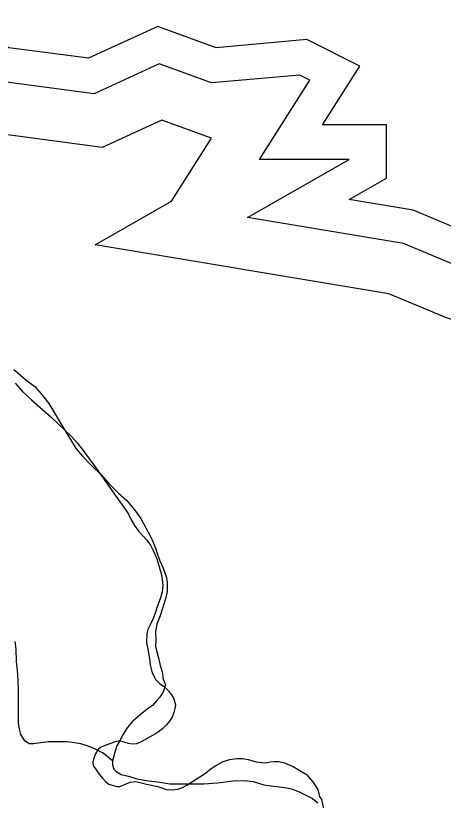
# Model space of a CAD drawing. Extents: x 2001466 to 2224147, y 644118 to 847247.
# Drawn here: x 2058868 to 2059677, y 760230 to 761713 of the extents above; entities that cross this region are included whole.
import ezdxf

# ---------------------------------------------------------------- set-up
doc = ezdxf.new("R2010")
doc.units = 0
for name, color, linetype in [('Exist Boundary Political City Limit New', 7, 'Continuous'), ('Exist Hydrographic Buffer Line', 7, 'Continuous'), ('Exist Hydrographic Lake Shore', 7, 'Continuous'), ('Exist Hydrographic Misc Water Feature', 7, 'Continuous'), ('Map Preparation Boundary City Limit Buffer Line', 7, 'Continuous')]:
    doc.layers.add(name, color=color, linetype=linetype)

msp = doc.modelspace()

# ---------------------------------------------------------------- linework, layer by layer
at = {"layer": 'Exist Boundary Political City Limit New'}
for points in [[(2058867.1, 761018.6), (2058880.8, 761003), (2058897.6, 760986.9), (2058934.6, 760954.7), (2058974, 760917.3), (2058984.2, 760905.5), (2058995.4, 760891), (2059021.6, 760855.7), (2059076.6, 760778.5), (2059081.1, 760770.8), (2059085.9, 760761.4), (2059092.8, 760749.4), (2059100.9, 760737.8), (2059108.2, 760729.7), (2059115.8, 760721.9), (2059122.9, 760712.3), (2059128.2, 760702.5), (2059135.1, 760686.3), (2059142.9, 760658.5), (2059145.2, 760647.1), (2059146.2, 760636), (2059144.9, 760624.1), (2059141.8, 760612.6), (2059137.5, 760600.7), (2059135.1, 760594), (2059132.6, 760585.4), (2059128.9, 760575.1), (2059124.4, 760565.2), (2059117.9, 760553), (2059115.8, 760545.5), (2059115.6, 760527.8), (2059118.6, 760512.3), (2059120.5, 760500.5), (2059120.8, 760499.1), (2059122.1, 760485.9), (2059126, 760471), (2059132.9, 760457.9), (2059140.2, 760451), (2059148.8, 760444.8), (2059157.2, 760436.7), (2059162.9, 760429.2), (2059167.1, 760421.8), (2059170.4, 760410.1), (2059169.2, 760403.3), (2059167.2, 760396.1), (2059163.8, 760387.1), (2059159.1, 760379.3), (2059152.8, 760371.8), (2059145.4, 760365.1), (2059138.1, 760359.5), (2059132.2, 760355.5), (2059103.9, 760339.8), (2059096.5, 760336.9), (2059088.4, 760336), (2059081.4, 760337.2), (2059075, 760339.2), (2059064.4, 760342.5), (2059054.5, 760339.7), (2059035.6, 760332.7), (2059028.6, 760329.6), (2059023.1, 760325.1), (2059018.9, 760317.9), (2059015.8, 760309.6), (2059013.8, 760302.6), (2059014.8, 760295.5), (2059019.9, 760287.2), (2059024, 760281.8), (2059032, 760271.4), (2059037.8, 760265.2), (2059044.4, 760260.2), (2059059, 760255.8), (2059065, 760255.7), (2059077.2, 760261.1), (2059084.4, 760264.1), (2059095.1, 760265.2), (2059115.5, 760260.6), (2059136.8, 760255.9), (2059153.5, 760250.3), (2059164, 760249.5), (2059174.6, 760250.7), (2059183.8, 760254), (2059192, 760258.7), (2059225, 760280.1), (2059240, 760291), (2059249.1, 760297)], [(2059249.1, 760297), (2059260.8, 760303.4), (2059272.9, 760307.3), (2059286.4, 760308.9), (2059297.4, 760308.6), (2059307.6, 760307.3), (2059322.9, 760302.8), (2059341.2, 760300.5), (2059349.2, 760302.3), (2059357.1, 760303.1), (2059366.1, 760303.1), (2059376.9, 760300.5), (2059392.8, 760293.7), (2059414.8, 760280.7), (2059418.1, 760278.7), (2059429.4, 760265.5), (2059439.4, 760250.3), (2059442.9, 760237), (2059446.8, 760231.3), (2059450.1, 760214.5)]]:
    msp.add_lwpolyline(points, dxfattribs=at)
at = {"layer": 'Exist Hydrographic Buffer Line'}
for points in [[(2059424.8, 761591.7), (2059405.8, 761601.2), (2059238.7, 761586.4), (2059139.7, 761622.4), (2059016.1, 761565.4), (2058831.2, 761590), (2058775, 761627.5), (2058732, 761580.3), (2058580.4, 761479.2), (2058484, 761453.4), (2058300.1, 761465.7), (2058190.1, 761561.8)], [(2059329.3, 761441.4), (2059424.8, 761591.7)], [(2059238.3, 761481.8), (2059144.2, 761516.1), (2059031.5, 761464), (2058795.6, 761495.5), (2058788.9, 761499.9), (2058621.5, 761388.3), (2058493.7, 761354.2), (2058260.4, 761369.7), (2058122.5, 761490.1)], [(2059162.5, 761362.6), (2059238.3, 761481.8)], [(2059306.6, 761331.7), (2059498.7, 761441.4)], [(2059498.7, 761441.4), (2059329.3, 761441.4)], [(2059018, 761280), (2059162.5, 761362.6)], [(2059717.6, 761234.1), (2059601.6, 761282.5), (2059306.6, 761331.7)], [(2062196.8, 759931.3), (2062096.2, 759902.5), (2061608.6, 759916.9), (2061605.8, 759926.7), (2061096.9, 759990.3), (2061090.1, 760034.8), (2060746.2, 760195.4), (2060626.6, 760334.9), (2060613.7, 760567.1), (2060609, 760610.1), (2060518.9, 760733.9), (2060522.3, 760783.3), (2060286.5, 760736.1), (2060175.7, 760834.6), (2060116.3, 760839.6), (2059894.3, 760839.6), (2059832.4, 761087.3), (2059835.6, 761091), (2059683.1, 761141.9), (2059574.2, 761187.3), (2059018, 761280)]]:
    msp.add_lwpolyline(points, dxfattribs=at)
at = {"layer": 'Exist Hydrographic Lake Shore'}
msp.add_lwpolyline([(2059740.6, 761295.6), (2059619.9, 761346), (2059499.1, 761366.1), (2059569.5, 761406.4), (2059569.5, 761507.1), (2059448.8, 761507.1), (2059519.2, 761617.8), (2059418.6, 761668.2), (2059247.5, 761653), (2059136.8, 761693.3), (2059005.9, 761632.9), (2058855, 761653), (2058764.4, 761713.5), (2058688.9, 761630.4), (2058553, 761539.8), (2058477.6, 761519.6), (2058326.6, 761529.7), (2058245.9, 761600.2)], dxfattribs=at)
at = {"layer": 'Exist Hydrographic Misc Water Feature'}
for points in [[(2058864.2, 761044.2), (2058872, 761038.1), (2058888, 761024.4), (2058903.8, 761012.3), (2058915.9, 760998.3), (2058930.4, 760980.2), (2058956.1, 760938.2), (2058966.3, 760920.4), (2058982.3, 760894.5), (2058994.2, 760880.5), (2059010.2, 760864.3), (2059030.3, 760844.6), (2059044.4, 760828.6), (2059062.3, 760810.5), (2059078.3, 760796.7), (2059094.5, 760776.4), (2059104.5, 760762.8), (2059118.5, 760736.7), (2059126.3, 760722.5), (2059132.6, 760706.6), (2059136.5, 760694.6), (2059140.4, 760682.6), (2059146.8, 760668.7), (2059152.5, 760652.9), (2059154.8, 760642.8), (2059154.8, 760632.7), (2059154.8, 760624.9), (2059151.1, 760610.9), (2059141, 760578.7), (2059134.9, 760562.6), (2059132.6, 760548.8), (2059133, 760532.9), (2059132.6, 760520.7), (2059138.8, 760496.7), (2059141, 760484.6), (2059144.9, 760472.7), (2059147, 760459), (2059151.3, 760449), (2059146.8, 760435), (2059140.8, 760425), (2059135.1, 760418.6), (2059127.1, 760408.8), (2059117.2, 760402.6), (2059102.9, 760390.6), (2059088.9, 760378.9), (2059078.9, 760366.7), (2059071.3, 760354.8), (2059063.5, 760340.6), (2059059.2, 760332.7), (2059055.5, 760320.7), (2059051.2, 760304.7)], [(2059051.2, 760304.7), (2059033.6, 760318.8), (2059019, 760326.6), (2059005.3, 760332.4), (2058991.3, 760336.5), (2058979.4, 760338.4), (2058965.3, 760340.5), (2058947.4, 760340.4), (2058929.2, 760340.3), (2058915.3, 760338.4), (2058901.3, 760336.4), (2058893.3, 760336.4), (2058885.3, 760342.5), (2058877.5, 760354.2), (2058875.3, 760364.2), (2058873, 760376.3), (2058873, 760396.2), (2058873.4, 760408.4), (2058873.2, 760418.1), (2058873.2, 760438.4), (2058872.8, 760456.3), (2058871, 760476), (2058869.1, 760492.2), (2058868.7, 760516.2), (2058866.9, 760530.2)], [(2059051.2, 760304.7), (2059051, 760296.6), (2059053.5, 760288.6), (2059057.2, 760284.8), (2059067.2, 760278.8), (2059083.6, 760274.7), (2059097.3, 760270.6), (2059119.7, 760266.8), (2059137.1, 760264.9), (2059159.5, 760260.7), (2059179.4, 760260.9), (2059203.1, 760261), (2059223.7, 760260.7), (2059249.5, 760262.9), (2059279.4, 760266.9), (2059301.2, 760267.3), (2059317.4, 760265.2), (2059337.7, 760259.3), (2059351.4, 760257.2), (2059367.2, 760255.2), (2059381.3, 760253.5), (2059391.6, 760251.1), (2059405.5, 760245.3), (2059417.2, 760239.5), (2059429.3, 760233.2), (2059439.6, 760225.2)]]:
    msp.add_lwpolyline(points, dxfattribs=at)
at = {"layer": 'Map Preparation Boundary City Limit Buffer Line'}
for points in [[(2058867.1, 761018.6), (2058880.8, 761003), (2058897.6, 760986.9), (2058934.6, 760954.7), (2058974, 760917.3), (2058984.2, 760905.5), (2058995.4, 760891), (2059021.6, 760855.7), (2059076.6, 760778.5), (2059081.1, 760770.8), (2059085.9, 760761.4), (2059092.8, 760749.4), (2059100.9, 760737.8), (2059108.2, 760729.7), (2059115.8, 760721.9), (2059122.9, 760712.3), (2059128.2, 760702.5), (2059135.1, 760686.3), (2059142.9, 760658.5), (2059145.2, 760647.1), (2059146.2, 760636), (2059144.9, 760624.1), (2059141.8, 760612.6), (2059137.5, 760600.7), (2059135.1, 760594), (2059132.6, 760585.4), (2059128.9, 760575.1), (2059124.4, 760565.2), (2059117.9, 760553), (2059115.8, 760545.5), (2059115.6, 760527.8), (2059118.6, 760512.3), (2059120.5, 760500.5), (2059120.8, 760499.1), (2059122.1, 760485.9), (2059126, 760471), (2059132.9, 760457.9), (2059140.2, 760451), (2059148.8, 760444.8), (2059157.2, 760436.7), (2059162.9, 760429.2), (2059167.1, 760421.8), (2059170.4, 760410.1), (2059169.2, 760403.3), (2059167.2, 760396.1), (2059163.8, 760387.1), (2059159.1, 760379.3), (2059152.8, 760371.8), (2059145.4, 760365.1), (2059138.1, 760359.5), (2059132.2, 760355.5), (2059103.9, 760339.8), (2059096.5, 760336.9), (2059088.4, 760336), (2059081.4, 760337.2), (2059075, 760339.2), (2059064.4, 760342.5), (2059054.5, 760339.7), (2059035.6, 760332.7), (2059028.6, 760329.6), (2059023.1, 760325.1), (2059018.9, 760317.9), (2059015.8, 760309.6), (2059013.8, 760302.6), (2059014.8, 760295.5), (2059019.9, 760287.2), (2059024, 760281.8), (2059032, 760271.4), (2059037.8, 760265.2), (2059044.4, 760260.2), (2059059, 760255.8), (2059065, 760255.7), (2059077.2, 760261.1), (2059084.4, 760264.1), (2059095.1, 760265.2), (2059115.5, 760260.6), (2059136.8, 760255.9), (2059153.5, 760250.3), (2059164, 760249.5), (2059174.6, 760250.7), (2059183.8, 760254), (2059192, 760258.7), (2059225, 760280.1), (2059240, 760291), (2059249.1, 760297)], [(2059249.1, 760297), (2059260.8, 760303.4), (2059272.9, 760307.3), (2059286.4, 760308.9), (2059297.4, 760308.6), (2059307.6, 760307.3), (2059322.9, 760302.8), (2059341.2, 760300.5), (2059349.2, 760302.3), (2059357.1, 760303.1), (2059366.1, 760303.1), (2059376.9, 760300.5), (2059392.8, 760293.7), (2059414.8, 760280.7), (2059418.1, 760278.7), (2059429.4, 760265.5), (2059439.4, 760250.3), (2059442.9, 760237), (2059446.8, 760231.3), (2059450.1, 760214.5)]]:
    msp.add_lwpolyline(points, dxfattribs=at)

doc.saveas('drawing.dxf')
